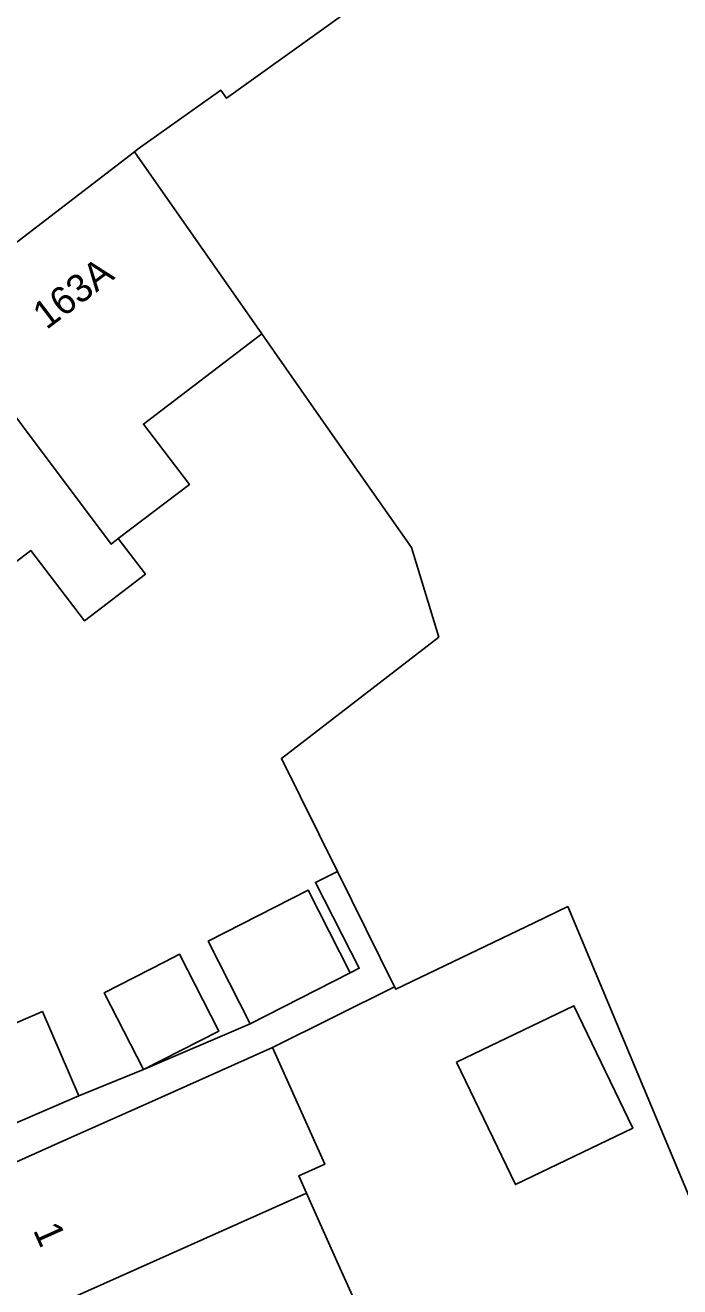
# Model space of a CAD drawing. Extents: x 159377 to 159983, y 382996 to 383595.
# Drawn here: x 159525.51 to 159548.98, y 383455.59 to 383500.83 of the extents above; entities that cross this region are included whole.
import ezdxf

# ---------------------------------------------------------------- set-up
doc = ezdxf.new("R2010")
doc.units = 0
for name, color, linetype in [('IMGEO_Pand', 7, 'Continuous'), ('IMGEO_Pand_nummerreeks', 7, 'Continuous'), ('IMGEO_Voetpad_open', 7, 'Continuous')]:
    doc.layers.add(name, color=color, linetype=linetype)

msp = doc.modelspace()

# ---------------------------------------------------------------- linework, layer by layer
at = {"layer": 'IMGEO_Pand'}
for points in [[(159548.369, 383509.883), (159544.805, 383507.314), (159545.015, 383507.022), (159543.528, 383505.958), (159543.323, 383506.242), (159540.061, 383503.888), (159540.254, 383503.62), (159532.723, 383498.216), (159532.52, 383498.501), (159529.563, 383496.396), (159529.423, 383496.289)], [(159522.186, 383490.754), (159522.964, 383491.345), (159524.424, 383492.459), (159529.423, 383496.289)], [(159529.423, 383496.289), (159533.99, 383489.766)], [(159528.847, 383482.421), (159528.588, 383482.223), (159522.186, 383490.754)], [(159533.99, 383489.766), (159529.747, 383486.53), (159531.398, 383484.367), (159528.847, 383482.421)], [(159536.703, 383470.484), (159534.695, 383474.538), (159540.341, 383478.892), (159539.357, 383482.098), (159536.291, 383486.477), (159533.99, 383489.766)], [(159528.847, 383482.421), (159529.823, 383481.142), (159527.636, 383479.474), (159525.71, 383481.998), (159523.214, 383480.094)], [(159538.752, 383466.345), (159536.703, 383470.484)], [(159533.58, 383465.027), (159532.071, 383467.991), (159535.652, 383469.815), (159537.162, 383466.851)], [(159550.463, 383458.954), (159549.436, 383458.541), (159544.962, 383469.226), (159543.76, 383468.648), (159538.794, 383466.26), (159538.752, 383466.345)], [(159529.756, 383463.38), (159528.347, 383466.135), (159530.516, 383467.244), (159531.045, 383467.514), (159532.453, 383464.759), (159529.756, 383463.38)], [(159537.162, 383466.851), (159533.58, 383465.027)], [(159540.979, 383463.645), (159543.089, 383459.257), (159547.295, 383461.28), (159545.185, 383465.667), (159540.979, 383463.645)], [(159520.663, 383463.106), (159526.129, 383465.459), (159527.431, 383462.436)], [(159522.471, 383458.851), (159527.035, 383460.894), (159529.941, 383462.194), (159534.376, 383464.178)], [(159534.376, 383464.178), (159536.251, 383459.989), (159535.317, 383459.571), (159535.593, 383458.954)], [(159527.431, 383462.436), (159521.965, 383460.082)], [(159535.593, 383458.954), (159524.622, 383454.046)], [(159535.593, 383458.954), (159536.687, 383456.511), (159537.743, 383454.152), (159534.287, 383452.605), (159531.336, 383451.285), (159526.772, 383449.242)]]:
    msp.add_lwpolyline(points, dxfattribs=at)
at = {"layer": 'IMGEO_Voetpad_open'}
for points in [[(159537.162, 383466.851), (159537.487, 383467.016), (159535.918, 383470.095), (159536.703, 383470.484)], [(159538.752, 383466.345), (159534.376, 383464.178)], [(159529.756, 383463.38), (159533.58, 383465.027)], [(159527.431, 383462.436), (159529.756, 383463.38)]]:
    msp.add_lwpolyline(points, dxfattribs=at)

# ---------------------------------------------------------------- texts
at = {"layer": 'IMGEO_Pand_nummerreeks'}
for s, rotation, p in [('163A', 37.0475, (159526.271, 383489.89)), ('1', 294.1161, (159525.78, 383457.625))]:
    msp.add_text(s, height=1, rotation=rotation, dxfattribs=at).set_placement(p)

doc.saveas('drawing.dxf')
